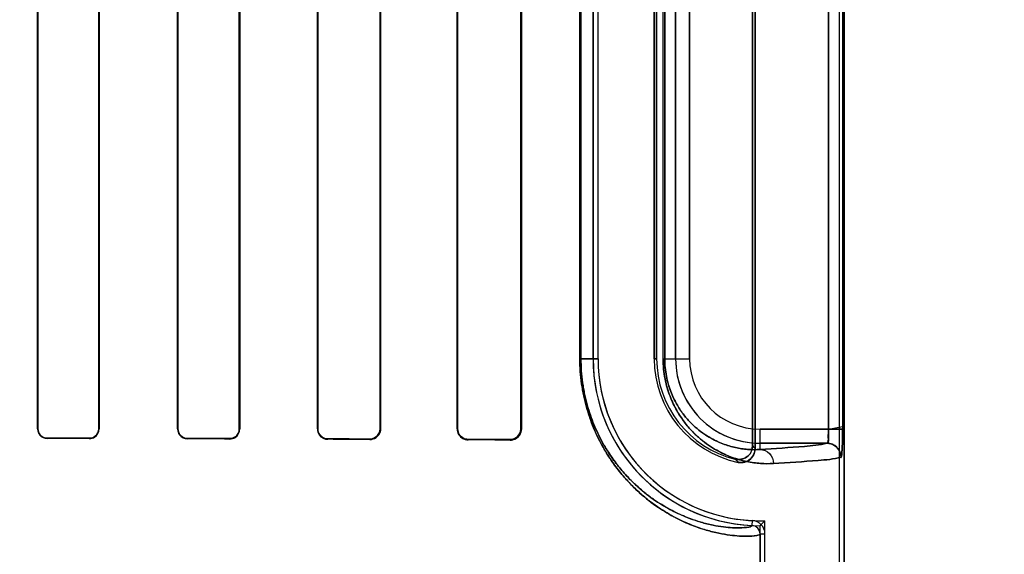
# Model space of a CAD drawing. Header units: millimetres. Extents: x 0 to 297, y 0 to 210.
# Tile 432 of 499: x 242.733 to 242.979, y 157.274 to 157.407. Entities that reach past the tile are written whole.
import ezdxf

# ---------------------------------------------------------------- set-up
doc = ezdxf.new("R2010")
doc.units = ezdxf.units.MM
doc.header["$LTSCALE"] = 16.335
doc.layers.get('0').update_dxf_attribs({"linetype": 'CONTINUOUS'})
for name, color, linetype in [('AXES_REF', 7, 'CONTINUOUS'), ('INTFCLR_1', 7, 'CONTINUOUS'), ('INTFCLR_72935', 7, 'CONTINUOUS')]:
    doc.layers.add(name, color=color, linetype=linetype)

msp = doc.modelspace()

# ---------------------------------------------------------------- linework, layer by layer
at = {"color": 7, "linetype": 'Continuous'}
for radius in [6.787079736, 6.7865, 6.743039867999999]:
    msp.add_circle((241.4889109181, 154.7114647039), radius, dxfattribs=at)
for radius, start, end in [(6.72, 278.2771290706, 261.7228709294), (6.874, 113.0826918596, 346.8308908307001)]:
    msp.add_arc((241.4889109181, 154.7114647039), radius, start, end, dxfattribs=at)
at = {"layer": 'AXES_REF', "color": 9, "linetype": 'Continuous'}
msp.add_circle((241.4889109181, 154.7114647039), 4.150003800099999, dxfattribs=at)
msp.add_arc((241.4889109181, 154.7114647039), 6.191158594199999, 94.4118118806, 85.5881881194, dxfattribs=at)
at = {"layer": 'INTFCLR_1', "color": 6, "linetype": 'Continuous'}
for p, q in [((242.9379587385, 159.0304665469), (242.9379587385, 157.1614547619)), ((242.9391930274, 159.0304547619), (242.9391930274, 157.1614547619)), ((242.9163463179, 157.3007985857), (242.9163463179, 157.5121109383)), ((242.9169587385, 157.5128788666), (242.9169587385, 157.3000306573)), ((242.7379555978, 157.5079547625), (242.7379555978, 157.3049547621)), ((242.7380396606, 157.5079547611), (242.7380396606, 157.3049547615)), ((242.7532040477, 157.3049547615), (242.7532040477, 157.5079547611)), ((242.7532908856, 157.3049547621), (242.7532908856, 157.5079547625)), ((242.7728742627, 157.5079547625), (242.7728742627, 157.3049547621)), ((242.7729644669, 157.5079547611), (242.7729644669, 157.3049547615)), ((242.7882878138, 157.3049547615), (242.7882878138, 157.5079547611)), ((242.7883821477, 157.3049547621), (242.7883821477, 157.5079547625)), ((242.8077697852, 157.5079547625), (242.8077697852, 157.3049547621)), ((242.8078692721, 157.5079547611), (242.8078692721, 157.3049547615)), ((242.8233942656, 157.3049547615), (242.8233942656, 157.5079547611)), ((242.8235003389, 157.3049547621), (242.8235003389, 157.5079547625)), ((242.8426329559, 157.5079547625), (242.8426329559, 157.3049547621)), ((242.8427477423, 157.5079547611), (242.8427477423, 157.3049547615)), ((242.8585322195, 157.3049547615), (242.8585322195, 157.5079547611)), ((242.8586591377, 157.3049547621), (242.8586591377, 157.5079547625)), ((242.8765563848, 157.4904547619), (242.8765563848, 157.3224547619)), ((242.8777906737, 157.3224547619), (242.8777906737, 157.4904547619)), ((242.8917906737, 157.3224547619), (242.8917906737, 157.4904547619)), ((242.8924030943, 157.490454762), (242.8924030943, 157.322454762)), ((242.9181930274, 157.2787682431), (242.9181930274, 157.1614547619)), ((242.9194273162, 157.1614547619), (242.9194273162, 157.2787682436))]:
    msp.add_line(p, q, dxfattribs=at)
at = {"layer": 'INTFCLR_1', "color": 9, "linetype": 'Continuous'}
for p, q in [((242.9352925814, 157.3048942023), (242.9352925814, 157.5080153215)), ((242.938788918, 157.5080153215), (242.938788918, 157.3048942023)), ((242.8732520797, 157.3224547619), (242.8732520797, 157.4904547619)), ((242.873510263, 157.4904547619), (242.873510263, 157.3224547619)), ((242.8940147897, 157.3224547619), (242.8940147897, 157.4904547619)), ((242.8944238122, 157.4904547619), (242.8944238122, 157.3224547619)), ((242.8971330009, 157.4904547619), (242.8971330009, 157.3224547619)), ((242.9006324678, 157.3224547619), (242.9006324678, 157.4904547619)), ((242.8732520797, 157.3224547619), (242.8777906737, 157.3224547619)), ((242.8924030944, 157.3224547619), (242.8917906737, 157.3224547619)), ((242.8940147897, 157.3224547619), (242.9006324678, 157.3224547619)), ((242.7380396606, 157.3049547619), (242.7379555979, 157.3049547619)), ((242.7532908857, 157.3049547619), (242.7532040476, 157.3049547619)), ((242.772964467, 157.3049547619), (242.7728742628, 157.3049547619)), ((242.7883821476, 157.3049547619), (242.7882878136, 157.3049547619)), ((242.8078692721, 157.3049547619), (242.8077697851, 157.3049547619)), ((242.8235003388, 157.3049547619), (242.8233942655, 157.3049547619)), ((242.8427477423, 157.3049547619), (242.8426329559, 157.3049547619)), ((242.8586591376, 157.3049547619), (242.8585322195, 157.3049547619)), ((242.9181930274, 157.2998236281), (242.9181930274, 157.3048942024)), ((242.9352925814, 157.3048942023), (242.9181930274, 157.3048942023)), ((242.7403566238, 157.3025487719), (242.7403566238, 157.3026333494)), ((242.7508566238, 157.3026122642), (242.7508566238, 157.3025260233)), ((242.7753566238, 157.3024658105), (242.7753566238, 157.3025567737)), ((242.7858566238, 157.3025300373), (242.7858566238, 157.3024366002)), ((242.8103566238, 157.3023590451), (242.8103566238, 157.3024597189)), ((242.8208566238, 157.3024257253), (242.8208566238, 157.3023211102)), ((242.8453566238, 157.3022185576), (242.8453566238, 157.3023354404)), ((242.8558566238, 157.3022911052), (242.8558566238, 157.3021669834)), ((242.9181930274, 157.3013947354), (242.9349155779, 157.3013947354)), ((242.9162531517, 157.2820990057), (242.9161938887, 157.2808661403)), ((242.9181930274, 157.2787683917), (242.9194273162, 157.2787683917))]:
    msp.add_line(p, q, dxfattribs=at)
at = {"layer": 'INTFCLR_1', "color": 7, "linetype": 'Continuous'}
for p, q in [((242.9352925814, 157.3048942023), (242.9387904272, 157.3055704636)), ((242.938788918, 157.3048942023), (242.9352925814, 157.3048942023))]:
    msp.add_line(p, q, dxfattribs=at)
msp.add_lwpolyline([(242.8558566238, 157.3022911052), (242.8559519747, 157.3022923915), (242.8560481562, 157.3022971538), (242.8561450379, 157.3023054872), (242.8562432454, 157.3023175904), (242.8563418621, 157.3023334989), (242.8564384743, 157.3023527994), (242.8565322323, 157.3023751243), (242.8566238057, 157.3024004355), (242.8567131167, 157.3024285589)], dxfattribs=at)
at = {"layer": 'INTFCLR_1', "color": 6, "linetype": 'Continuous'}
for centre, radius, start, end in [((242.9181930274, 157.3224547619), 0.0416366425, 179.9999999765, 267.2479465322), ((242.9181930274, 157.3224547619), 0.0404023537, 180.0000013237, 267.248010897), ((242.9181930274, 157.3224547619), 0.0264023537, 180.0000020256, 258.1110819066), ((242.9181930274, 157.3224547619), 0.025789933, 179.9999997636, 256.1647639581), ((242.9160928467, 157.2787683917), 0.0033344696, 359.9999834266, 87.24365624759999), ((242.9160928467, 157.2787683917), 0.0021001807, 0, 87.2436536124)]:
    msp.add_arc(centre, radius, start, end, dxfattribs=at)
at = {"layer": 'INTFCLR_1', "color": 9, "linetype": 'Continuous'}
for centre, radius, start, end in [((242.9181930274, 157.3224547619), 0.0210600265, 179.9999999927, 270.000000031), ((242.9181930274, 157.3224547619), 0.0175605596, 180.0000002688, 269.9999999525), ((242.9618624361, 157.3364693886), 0.0578283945, 218.0856596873, 219.0588532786), ((242.9620843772, 157.3425556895), 0.0674070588, 222.0440527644, 222.9598197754)]:
    msp.add_arc(centre, radius, start, end, dxfattribs=at)
at = {"layer": 'INTFCLR_1', "color": 6, "linetype": 'Continuous'}
for centre, major_axis, ratio, start_param, end_param in [((242.5531066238, 157.3014547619), (0.3860864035, 0), 0.0034906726, 1.0330623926, 1.0644388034), ((242.5531066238, 157.3014547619), (0.3650864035, 0), 0.0034906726, 0.9983944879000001, 1.0322457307), ((242.5531066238, 157.3014547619), (0.3860864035, 0), 0.0034906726, 0.9237350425, 0.9573995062), ((242.5531066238, 157.3014547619), (0.3650864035, 0), 0.0034906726, 0.8795209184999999, 0.9162996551), ((242.5531066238, 157.301454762), (0.3860864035, 0), 0.0034906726, 0.8044638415, 0.8415583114), ((242.5531066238, 157.301454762), (0.3650864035, 0), 0.0034906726, 0.7475038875, 0.7888979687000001), ((242.5531066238, 157.3014547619), (0.3860864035, 0), 0.0034906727, 0.6694696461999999, 0.7121557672), ((242.5531066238, 157.3014547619), (0.3650864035, 0), 0.0034906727, 0.5930216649, 0.642674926)]:
    msp.add_ellipse(centre, major_axis=major_axis, ratio=ratio, start_param=start_param, end_param=end_param, dxfattribs=at)
at = {"layer": 'INTFCLR_1', "color": 9, "linetype": 'Continuous'}
for points, knots in [([(242.8732520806, 157.3224547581), (242.8732520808, 157.3203629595), (242.8734343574, 157.3177536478), (242.8739185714, 157.3146862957), (242.8742931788, 157.3127415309), (242.8748609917, 157.3104138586), (242.8761666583, 157.3062268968), (242.877862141, 157.3023936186), (242.8798453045, 157.2989693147), (242.8813604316, 157.2966255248), (242.8829557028, 157.2944931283), (242.8846044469, 157.2925655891), (242.8861804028, 157.2908682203), (242.8888122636, 157.288340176), (242.8925588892, 157.2854209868), (242.8963362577, 157.2831687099), (242.8991654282, 157.2817914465), (242.9016823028, 157.2807222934), (242.9045907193, 157.2797207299), (242.9077945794, 157.2789195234), (242.9105627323, 157.2784526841), (242.9128996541, 157.278227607), (242.9151050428, 157.2781614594), (242.9168312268, 157.2782759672), (242.9178559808, 157.2784796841), (242.9181930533, 157.27867233), (242.9181930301, 157.2787682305)], [0, 0, 0, 0, 0.0889371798, 0.1107072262, 0.1320273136, 0.1731273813, 0.2124909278, 0.3184380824, 0.3502902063, 0.380703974, 0.4370556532, 0.4633408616, 0.4885245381, 0.5355068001, 0.6183686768, 0.6898284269, 0.7220568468, 0.7520984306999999, 0.8060504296, 0.8526511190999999, 0.8923284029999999, 0.9253859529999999, 0.952134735, 0.9868991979, 0.9959225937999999, 1, 1, 1, 1]), ([(242.873510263, 157.3224547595), (242.8735102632, 157.3204569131), (242.8736835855, 157.3179648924), (242.874144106, 157.3150351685), (242.8745003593, 157.313177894), (242.875040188, 157.3109552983), (242.8758257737, 157.3084262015), (242.8769795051, 157.3053722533), (242.8783122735, 157.3025723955), (242.8797796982, 157.3000285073), (242.8812199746, 157.2977920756), (242.882736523, 157.295757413), (242.8843040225, 157.293918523), (242.8858018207, 157.2922999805), (242.8883023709, 157.2898905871), (242.8918620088, 157.2871097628), (242.8954514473, 157.2849662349), (242.8981391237, 157.2836574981), (242.9005289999, 157.2826430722), (242.9032902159, 157.281694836), (242.9063313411, 157.2809399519), (242.9089583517, 157.2805043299), (242.9111746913, 157.2802995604), (242.9132688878, 157.2802477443), (242.9149002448, 157.280369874), (242.9158817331, 157.2805772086), (242.9161941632, 157.2807726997), (242.9161938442, 157.2808661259)], [0, 0, 0, 0, 0.0892207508, 0.1110575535, 0.1324414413, 0.1736590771, 0.2131269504, 0.2506329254, 0.3193864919, 0.3512892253, 0.381742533, 0.4381432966, 0.4644401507, 0.4896280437, 0.5365996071, 0.6193826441, 0.6907139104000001, 0.7228668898, 0.7528287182, 0.8066156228, 0.8530532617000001, 0.8925788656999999, 0.9255032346, 0.9521430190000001, 0.986801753, 0.9958277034, 1, 1, 1, 1]), ([(242.8940147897, 157.3224547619), (242.8940147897, 157.3216055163), (242.8940965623, 157.3199294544), (242.8944513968, 157.317498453), (242.8950004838, 157.3152250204), (242.8956977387, 157.3131461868), (242.8965029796, 157.3112655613), (242.8973836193, 157.3095729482), (242.8983177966, 157.308049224), (242.8995751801, 157.3062730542), (242.9012055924, 157.3043627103), (242.903250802, 157.3024461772), (242.9052925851, 157.3008899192), (242.9078893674, 157.2992707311), (242.9110601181, 157.2978117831), (242.9142263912, 157.296913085), (242.9166212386, 157.2965040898), (242.9188337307, 157.2962773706), (242.9204703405, 157.2962654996), (242.9215329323, 157.2963241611)], [0, 0, 0, 0, 0.0600375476, 0.1184073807, 0.1734336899, 0.2251567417, 0.2732358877, 0.317912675, 0.3599266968, 0.3994875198, 0.4716710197, 0.5370331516, 0.5972817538, 0.6528632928, 0.7531314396, 0.8428522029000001, 0.8846845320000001, 0.924765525, 1, 1, 1, 1]), ([(242.8944238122, 157.3224547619), (242.894423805, 157.3217145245), (242.8944947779, 157.3202537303), (242.8948026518, 157.3181352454), (242.8952790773, 157.3161545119), (242.8958838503, 157.3143440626), (242.8965822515, 157.3127067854), (242.8973459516, 157.3112337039), (242.898155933, 157.3099082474), (242.8992455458, 157.3083647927), (242.9006576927, 157.3067064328), (242.9024283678, 157.3050451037), (242.9041953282, 157.3036987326), (242.9064391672, 157.3023021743), (242.9091770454, 157.3010496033), (242.9119084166, 157.3002862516), (242.9139715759, 157.2999460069), (242.9158744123, 157.2997636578), (242.9172808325, 157.2997652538), (242.9181930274, 157.2998236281)], [0, 0, 0, 0, 0.0604339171, 0.1191792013, 0.1745255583, 0.2265330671, 0.274833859, 0.3197007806, 0.3618819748, 0.401549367, 0.4738586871, 0.539260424, 0.5994174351, 0.6549168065, 0.7547846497, 0.8440250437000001, 0.8855731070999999, 0.9253749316, 1, 1, 1, 1]), ([(242.9349155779, 157.3013947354), (242.9330780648, 157.3008924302), (242.9274472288, 157.300464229), (242.9218841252, 157.3000292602), (242.9181930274, 157.2998236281)], [0, 0, 0, 0, 0.3400599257, 1, 1, 1, 1]), ([(242.9181930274, 157.2998236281), (242.9190501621, 157.2998189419), (242.9208485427, 157.2990274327), (242.9215285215, 157.2972098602), (242.9215329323, 157.2963241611)], [0, 0, 0, 0, 0.4918058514, 1, 1, 1, 1]), ([(242.9215329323, 157.2963241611), (242.9252577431, 157.2965297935), (242.9308718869, 157.2969649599), (242.9365533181, 157.2973926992), (242.9384084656, 157.2978952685)], [0, 0, 0, 0, 0.6599704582, 1, 1, 1, 1])]:
    msp.add_open_spline(points, degree=3, knots=knots, dxfattribs=at)
at = {"layer": 'INTFCLR_1', "color": 7, "linetype": 'Continuous'}
for points, knots in [([(242.9387904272, 157.3055704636), (242.9387924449, 157.3051196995), (242.9387874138, 157.3040101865), (242.938772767, 157.3025016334), (242.9387390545, 157.3010870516), (242.938684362, 157.2998395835), (242.9386380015, 157.2987869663), (242.9385139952, 157.2981564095), (242.9384651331, 157.2979106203), (242.9384084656, 157.2978952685)], [0, 0, 0, 0, 0.1753970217, 0.4315905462, 0.5876692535, 0.7243269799, 0.9227195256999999, 0.9771554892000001, 1, 1, 1, 1]), ([(242.8558566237, 157.3022911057), (242.856357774, 157.3022980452), (242.8577411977, 157.3026511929), (242.8585364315, 157.3041011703), (242.8585322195, 157.3049547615)], [0, 0, 0, 0, 0.3699426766, 1, 1, 1, 1]), ([(242.9384084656, 157.2978952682), (242.938552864, 157.2984785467), (242.9386930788, 157.2995658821), (242.9387415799, 157.3012614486), (242.9387826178, 157.3030049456), (242.9387889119, 157.3042484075), (242.938788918, 157.3048942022)], [0, 0, 0, 0, 0.2545299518, 0.46872787, 0.7240380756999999, 1, 1, 1, 1])]:
    msp.add_open_spline(points, degree=3, knots=knots, dxfattribs=at)
at = {"layer": 'INTFCLR_1', "color": 6, "linetype": 'Continuous'}
for points, knots in [([(242.7379555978, 157.3049547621), (242.7379555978, 157.3044357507), (242.73836296, 157.303177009), (242.7396520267, 157.3025502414), (242.7403566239, 157.3025487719)], [0, 0, 0, 0, 0.424164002, 1, 1, 1, 1]), ([(242.7380396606, 157.3049547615), (242.7380396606, 157.3044506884), (242.7384362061, 157.3032353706), (242.7396798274, 157.3026346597), (242.7403566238, 157.3026333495)], [0, 0, 0, 0, 0.4268656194, 1, 1, 1, 1]), ([(242.7508566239, 157.3025260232), (242.7513078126, 157.3025250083), (242.7525666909, 157.3028589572), (242.7532908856, 157.3041726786), (242.7532908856, 157.3049547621)], [0, 0, 0, 0, 0.3658474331, 1, 1, 1, 1]), ([(242.7508566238, 157.3026122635), (242.7514239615, 157.3026110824), (242.7526661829, 157.303073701), (242.7532040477, 157.3043256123), (242.7532040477, 157.3049547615)], [0, 0, 0, 0, 0.4741700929, 1, 1, 1, 1]), ([(242.7728742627, 157.3049547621), (242.7728742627, 157.3044326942), (242.7732800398, 157.3031342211), (242.7746141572, 157.3024677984), (242.7753566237, 157.3024658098)], [0, 0, 0, 0, 0.4128529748, 1, 1, 1, 1]), ([(242.7729644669, 157.3049547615), (242.7729644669, 157.3044465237), (242.7733609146, 157.3031941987), (242.7746460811, 157.3025585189), (242.7753566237, 157.3025567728)], [0, 0, 0, 0, 0.4170044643, 1, 1, 1, 1]), ([(242.7858566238, 157.3024366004), (242.7863424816, 157.302435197), (242.7876526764, 157.3027985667), (242.7883821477, 157.3041599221), (242.7883821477, 157.3049547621)], [0, 0, 0, 0, 0.3793705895, 1, 1, 1, 1]), ([(242.7858566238, 157.3025300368), (242.7863173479, 157.3025288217), (242.7875769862, 157.3028719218), (242.7882878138, 157.3041830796), (242.7882878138, 157.3049547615)], [0, 0, 0, 0, 0.3738419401, 1, 1, 1, 1]), ([(242.8077697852, 157.3049547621), (242.8077697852, 157.3044367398), (242.8081640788, 157.3030881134), (242.8095579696, 157.3023618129), (242.8103566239, 157.3023590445)], [0, 0, 0, 0, 0.393430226, 1, 1, 1, 1]), ([(242.8078692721, 157.3049547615), (242.8078692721, 157.3044451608), (242.8082617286, 157.3031468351), (242.8095997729, 157.3024620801), (242.8103566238, 157.3024597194)], [0, 0, 0, 0, 0.4023834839, 1, 1, 1, 1]), ([(242.8208566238, 157.3023211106), (242.8213956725, 157.3023190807), (242.8227738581, 157.3027299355), (242.8235003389, 157.3041514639), (242.8235003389, 157.3049547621)], [0, 0, 0, 0, 0.4015735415, 1, 1, 1, 1]), ([(242.8208566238, 157.302425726), (242.8213638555, 157.3024240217), (242.8226843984, 157.3028084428), (242.8233942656, 157.3041740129), (242.8233942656, 157.3049547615)], [0, 0, 0, 0, 0.3938208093, 1, 1, 1, 1]), ([(242.8426329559, 157.3049547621), (242.8426329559, 157.3044583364), (242.8429992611, 157.3030491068), (242.8444701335, 157.3022226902), (242.8453566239, 157.3022185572)], [0, 0, 0, 0, 0.358967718, 1, 1, 1, 1]), ([(242.8427477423, 157.3049547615), (242.8427477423, 157.3044600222), (242.8431177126, 157.3031060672), (242.8445253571, 157.3023388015), (242.8453566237, 157.3023354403)], [0, 0, 0, 0, 0.3731029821, 1, 1, 1, 1]), ([(242.8558566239, 157.3021669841), (242.8563963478, 157.3021641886), (242.8578503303, 157.3025650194), (242.8586591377, 157.304074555), (242.8586591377, 157.3049547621)], [0, 0, 0, 0, 0.3801089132, 1, 1, 1, 1]), ([(242.9349155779, 157.3013947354), (242.9353926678, 157.3014594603), (242.9351023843, 157.3032947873), (242.9352969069, 157.3041969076), (242.9352925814, 157.3048942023)], [0, 0, 0, 0, 0.4084435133, 1, 1, 1, 1]), ([(242.912025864, 157.2974130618), (242.9125808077, 157.2972763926), (242.9137747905, 157.2972831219), (242.9156628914, 157.2982951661), (242.9163463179, 157.2998677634), (242.9163463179, 157.3007985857)], [0, 0, 0, 0, 0.2761837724, 0.5501894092, 1, 1, 1, 1]), ([(242.9384084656, 157.2978952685), (242.9384077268, 157.2985609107), (242.9380556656, 157.299732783), (242.9367509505, 157.3010405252), (242.935580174, 157.301393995), (242.9349155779, 157.3013947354)], [0, 0, 0, 0, 0.3682330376, 0.6323456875, 1, 1, 1, 1]), ([(242.9169587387, 157.3000306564), (242.9169587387, 157.2994703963), (242.916677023, 157.2983318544), (242.9152897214, 157.2967534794), (242.9136456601, 157.2964309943), (242.9127537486, 157.2966187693)], [0, 0, 0, 0, 0.2757362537, 0.5514164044, 1, 1, 1, 1])]:
    msp.add_open_spline(points, degree=3, knots=knots, dxfattribs=at)
at = {"layer": 'INTFCLR_72935', "color": 6, "linetype": 'Continuous'}
for p, q in [((242.9379587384, 159.0304783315), (242.9379587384, 157.1614547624)), ((242.9391930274, 157.1614547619), (242.9391930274, 159.0304547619)), ((242.9163463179, 157.5121109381), (242.9163463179, 157.3007985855)), ((242.9169587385, 157.3000306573), (242.9169587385, 157.5128788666)), ((242.737955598, 157.3049547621), (242.737955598, 157.5079547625)), ((242.7380396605, 157.3049547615), (242.7380396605, 157.5079547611)), ((242.7532040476, 157.5079547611), (242.7532040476, 157.3049547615)), ((242.7532908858, 157.5079547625), (242.7532908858, 157.3049547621)), ((242.7728742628, 157.3049547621), (242.7728742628, 157.5079547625)), ((242.7729644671, 157.3049547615), (242.7729644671, 157.5079547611)), ((242.7882878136, 157.5079547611), (242.7882878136, 157.3049547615)), ((242.7883821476, 157.5079547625), (242.7883821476, 157.3049547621)), ((242.8077697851, 157.3049547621), (242.8077697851, 157.5079547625)), ((242.8078692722, 157.3049547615), (242.8078692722, 157.5079547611)), ((242.8233942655, 157.5079547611), (242.8233942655, 157.3049547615)), ((242.8235003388, 157.5079547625), (242.8235003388, 157.3049547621)), ((242.842632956, 157.3049547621), (242.842632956, 157.5079547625)), ((242.8427477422, 157.3049547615), (242.8427477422, 157.5079547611)), ((242.8585322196, 157.5079547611), (242.8585322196, 157.3049547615)), ((242.8586591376, 157.5079547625), (242.8586591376, 157.3049547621)), ((242.8765563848, 157.3224547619), (242.8765563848, 157.4904547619)), ((242.8777906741, 157.322454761), (242.8777906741, 157.490454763)), ((242.8917906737, 157.4904547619), (242.8917906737, 157.3224547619)), ((242.8924030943, 157.3224547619), (242.8924030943, 157.490454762)), ((242.919427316, 157.1614547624), (242.919427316, 157.2820712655)), ((242.9181930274, 157.1614547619), (242.9181930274, 157.2808181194))]:
    msp.add_line(p, q, dxfattribs=at)
at = {"layer": 'INTFCLR_72935', "color": 9, "linetype": 'Continuous'}
for p, q in [((242.9352925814, 157.5080153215), (242.9352925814, 157.3048942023)), ((242.938788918, 157.5080153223), (242.938788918, 157.3048942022)), ((242.8732520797, 157.3224547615), (242.8732520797, 157.4904547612)), ((242.873510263, 157.3224547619), (242.873510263, 157.4904547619)), ((242.8940147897, 157.3224547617), (242.8940147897, 157.4904547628)), ((242.8944238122, 157.3224547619), (242.8944238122, 157.4904547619)), ((242.8971330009, 157.3224547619), (242.8971330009, 157.4904547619)), ((242.9006324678, 157.4904547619), (242.9006324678, 157.3224547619)), ((242.8777906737, 157.3224547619), (242.8732520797, 157.3224547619)), ((242.8917906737, 157.3224547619), (242.8924030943, 157.3224547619)), ((242.8940147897, 157.3224547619), (242.9006324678, 157.3224547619)), ((242.7379555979, 157.3049547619), (242.7380396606, 157.3049547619)), ((242.7532040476, 157.3049547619), (242.7532908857, 157.3049547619)), ((242.7728742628, 157.3049547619), (242.772964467, 157.3049547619)), ((242.7882878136, 157.3049547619), (242.7883821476, 157.3049547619)), ((242.8077697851, 157.3049547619), (242.8078692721, 157.3049547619)), ((242.8233942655, 157.3049547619), (242.8235003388, 157.3049547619)), ((242.8426329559, 157.3049547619), (242.8427477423, 157.3049547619)), ((242.8585322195, 157.3049547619), (242.8586591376, 157.3049547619)), ((242.9181930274, 157.2998236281), (242.9181930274, 157.3048942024)), ((242.9181930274, 157.3048942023), (242.938788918, 157.3048942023)), ((242.7403566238, 157.3026333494), (242.7403566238, 157.3025487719)), ((242.7508566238, 157.3025260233), (242.7508566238, 157.3026122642)), ((242.7753566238, 157.3025567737), (242.7753566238, 157.3024658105)), ((242.7858566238, 157.3024366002), (242.7858566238, 157.3025300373)), ((242.8103566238, 157.3024597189), (242.8103566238, 157.3023590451)), ((242.8208566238, 157.3023211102), (242.8208566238, 157.3024257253)), ((242.8453566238, 157.3023354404), (242.8453566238, 157.3022185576)), ((242.8558566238, 157.3021669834), (242.8558566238, 157.3022911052)), ((242.9349155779, 157.3013947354), (242.9181930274, 157.3013947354))]:
    msp.add_line(p, q, dxfattribs=at)
at = {"layer": 'INTFCLR_72935', "color": 7, "linetype": 'Continuous'}
for points in [[(242.8567094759, 157.3024273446), (242.8566219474, 157.3023998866), (242.8565324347, 157.3023751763), (242.8564410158, 157.3023533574), (242.8563478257, 157.3023345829), (242.856252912, 157.3023189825), (242.8561562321, 157.3023066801), (242.856057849, 157.3022978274), (242.8559579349, 157.3022925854), (242.8558566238, 157.3022911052)], [(242.8558566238, 157.3021669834), (242.8559647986, 157.3021685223), (242.8560699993, 157.3021740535), (242.8561720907, 157.3021832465), (242.8562705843, 157.3021957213), (242.8563657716, 157.3022111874), (242.8564587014, 157.3022295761), (242.8565496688, 157.3022507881), (242.8566382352, 157.3022745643), (242.8567243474, 157.302300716)]]:
    msp.add_lwpolyline(points, dxfattribs=at)
at = {"layer": 'INTFCLR_72935', "color": 6, "linetype": 'Continuous'}
for centre, radius, start, end in [((242.9181930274, 157.3224547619), 0.0416366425, 180.0000000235, 270), ((242.9181930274, 157.3224547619), 0.0404023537, 180.0000013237, 271.7506537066), ((242.9181930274, 157.3224547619), 0.0264023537, 180.0000020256, 258.1110819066), ((242.9181930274, 157.3224547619), 0.025789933, 180.0000001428, 256.164763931), ((242.8367840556, 157.3622364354), 0.1151362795, 314.9967119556, 315.8720262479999)]:
    msp.add_arc(centre, radius, start, end, dxfattribs=at)
at = {"layer": 'INTFCLR_72935', "color": 9, "linetype": 'Continuous'}
for centre, radius, start, end in [((242.9181930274, 157.3224547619), 0.0210600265, 180.0000000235, 269.9999999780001), ((242.9181930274, 157.3224547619), 0.0175605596, 180.0000002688, 269.9999999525), ((242.9618624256, 157.3364693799), 0.0578283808, 218.0856592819, 219.0588531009), ((242.9620843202, 157.3425556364), 0.0674069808, 222.0440516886, 222.959819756)]:
    msp.add_arc(centre, radius, start, end, dxfattribs=at)
at = {"layer": 'INTFCLR_72935', "color": 6, "linetype": 'Continuous'}
for centre, major_axis, ratio, start_param, end_param in [((242.5531066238, 157.3014547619), (0.3860864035, 0), 0.0034906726, 1.0330623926, 1.0644388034), ((242.5531066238, 157.3014547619), (0.3650864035, 0), 0.0034906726, 0.9983944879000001, 1.0322457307), ((242.5531066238, 157.3014547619), (0.3860864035, 0), 0.0034906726, 0.9237350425, 0.9573995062), ((242.5531066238, 157.3014547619), (0.3650864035, 0), 0.0034906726, 0.8795209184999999, 0.9162996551), ((242.5531066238, 157.301454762), (0.3860864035, 0), 0.0034906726, 0.8044638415, 0.8415583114), ((242.5531066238, 157.301454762), (0.3650864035, 0), 0.0034906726, 0.7475038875, 0.7888979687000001), ((242.5531066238, 157.3014547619), (0.3860864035, 0), 0.0034906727, 0.6694696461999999, 0.7121557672), ((242.5531066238, 157.3014547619), (0.3650864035, 0), 0.0034906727, 0.5930216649, 0.642674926)]:
    msp.add_ellipse(centre, major_axis=major_axis, ratio=ratio, start_param=start_param, end_param=end_param, dxfattribs=at)
at = {"layer": 'INTFCLR_72935', "color": 9, "linetype": 'Continuous'}
for points, knots in [([(242.9181930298, 157.2787682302), (242.9181930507, 157.2786711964), (242.9178502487, 157.2784778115), (242.9168177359, 157.2782740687), (242.9150797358, 157.2781608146), (242.9128680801, 157.2782298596), (242.9105352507, 157.2784565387), (242.9077770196, 157.2789235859), (242.9052190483, 157.2795640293), (242.9029683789, 157.280279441), (242.9004112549, 157.2812228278), (242.8969585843, 157.2827993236), (242.8934525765, 157.2848871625), (242.8909284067, 157.2867142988), (242.8893993, 157.2879393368), (242.8877861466, 157.2893260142), (242.8857435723, 157.2912874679), (242.883328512, 157.2939978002), (242.8813861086, 157.2965894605), (242.8798708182, 157.2989275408), (242.8783219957, 157.3015954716), (242.8769149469, 157.3045328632), (242.8758635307, 157.3072983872), (242.8752966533, 157.3090168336), (242.8747577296, 157.3108384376), (242.8742962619, 157.3127270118), (242.8739201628, 157.3146770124), (242.8734347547, 157.317748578), (242.8732520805, 157.3203606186), (242.8732520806, 157.3224547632)], [0, 0, 0, 0, 0.004125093, 0.0132564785, 0.0482716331, 0.0750900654, 0.1080986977, 0.1475742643, 0.1940030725, 0.220035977, 0.2479478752, 0.309834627, 0.3811008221, 0.4210070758, 0.4422222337, 0.4643790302, 0.5114245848, 0.5624876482, 0.6185464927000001, 0.6489140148, 0.6808923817, 0.7496495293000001, 0.7870559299, 0.8066095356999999, 0.8265636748, 0.8678037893, 0.8891910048, 0.9109738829, 1, 1, 1, 1]), ([(242.9161938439, 157.2808661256), (242.9161941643, 157.2807716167), (242.9158763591, 157.2805752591), (242.9148873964, 157.2803680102), (242.9132448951, 157.2802469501), (242.9111447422, 157.2803015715), (242.9089322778, 157.2805079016), (242.9063146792, 157.2809437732), (242.9038869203, 157.2815471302), (242.901750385, 157.2822236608), (242.8993219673, 157.2831176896), (242.8960421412, 157.2846150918), (242.8927118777, 157.2866013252), (242.8903141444, 157.2883409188), (242.8888612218, 157.2895079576), (242.8873279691, 157.2908296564), (242.8853863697, 157.2926999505), (242.8830906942, 157.2952851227), (242.8812443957, 157.2977576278), (242.8798039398, 157.2999886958), (242.8783311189, 157.3025356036), (242.8769932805, 157.3053399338), (242.8758349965, 157.3083990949), (242.8750459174, 157.3109338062), (242.8745032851, 157.3131640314), (242.8741456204, 157.3150263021), (242.8736839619, 157.3179600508), (242.8735102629, 157.3204546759), (242.873510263, 157.3224547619)], [0, 0, 0, 0, 0.0042205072, 0.0133546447, 0.0482658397, 0.0749773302, 0.107855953, 0.147184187, 0.1934547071, 0.2194070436, 0.2472394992, 0.3089771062, 0.3801211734, 0.4199834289, 0.4411824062, 0.463327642, 0.5103666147, 0.5614497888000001, 0.6175621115, 0.6479715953, 0.6800034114, 0.7489049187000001, 0.7864046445, 0.8260157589, 0.8673774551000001, 0.8888305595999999, 0.9106821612, 1, 1, 1, 1]), ([(242.9215329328, 157.2963241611), (242.9204729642, 157.2962656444), (242.9182531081, 157.2962813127), (242.9147960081, 157.2967537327), (242.9110890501, 157.2978011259), (242.9079127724, 157.2992578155), (242.9053088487, 157.3008784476), (242.9036374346, 157.3021508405), (242.9023030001, 157.3033341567), (242.900913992, 157.3047045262), (242.8991986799, 157.3067139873), (242.8976561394, 157.3090537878), (242.8965175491, 157.3112342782), (242.8957074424, 157.3131202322), (242.8950056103, 157.3152064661), (242.894455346, 157.3174784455), (242.8940976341, 157.3199166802), (242.8940147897, 157.3215962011), (242.8940147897, 157.3224547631)], [0, 0, 0, 0, 0.0750536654, 0.156480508, 0.2459796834, 0.3464559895, 0.4023291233, 0.4625807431, 0.4947026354, 0.5283756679, 0.6004715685, 0.6810517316, 0.7259046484, 0.7742538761, 0.8260146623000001, 0.8813433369, 0.9392998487, 1, 1, 1, 1]), ([(242.9181930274, 157.2998236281), (242.9172830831, 157.2997653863), (242.9153750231, 157.2997629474), (242.9123988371, 157.3001513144), (242.9092020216, 157.3010404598), (242.9064594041, 157.3022910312), (242.9042093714, 157.3036888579), (242.9024347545, 157.3050393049), (242.9006605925, 157.3067031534), (242.8989182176, 157.3087490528), (242.897581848, 157.3107829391), (242.896594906, 157.3126794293), (242.8958923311, 157.3143211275), (242.8952835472, 157.3161384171), (242.8948060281, 157.3181181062), (242.8944957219, 157.3202426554), (242.8944237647, 157.3217064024), (242.8944238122, 157.3224547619)], [0, 0, 0, 0, 0.07444774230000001, 0.1553151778, 0.244333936, 0.3444117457, 0.4002041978, 0.4603600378, 0.5261873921, 0.5984175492, 0.679289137, 0.7242686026, 0.7728488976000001, 0.8249350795, 0.8805719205, 0.9388974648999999, 1, 1, 1, 1]), ([(242.9181930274, 157.2998236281), (242.9218841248, 157.300029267), (242.9274472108, 157.3004642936), (242.9330780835, 157.3008923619), (242.9349155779, 157.3013947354)], [0, 0, 0, 0, 0.6599400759, 1, 1, 1, 1]), ([(242.9181930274, 157.2998236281), (242.9190501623, 157.2998189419), (242.9208485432, 157.2990274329), (242.921528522, 157.2972098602), (242.9215329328, 157.2963241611)], [0, 0, 0, 0, 0.491805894, 1, 1, 1, 1]), ([(242.9384084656, 157.2978952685), (242.9365533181, 157.2973926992), (242.9308718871, 157.2969649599), (242.9252577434, 157.2965297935), (242.9215329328, 157.2963241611)], [0, 0, 0, 0, 0.3400295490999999, 1, 1, 1, 1])]:
    msp.add_open_spline(points, degree=3, knots=knots, dxfattribs=at)
at = {"layer": 'INTFCLR_72935', "color": 6, "linetype": 'Continuous'}
for points, knots in [([(242.737955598, 157.3049547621), (242.737955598, 157.3044335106), (242.7383647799, 157.3031739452), (242.7396540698, 157.3025502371), (242.7403566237, 157.3025487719)], [0, 0, 0, 0, 0.4259261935, 1, 1, 1, 1]), ([(242.740356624, 157.3026333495), (242.7398739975, 157.3026342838), (242.7386635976, 157.3030099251), (242.7380396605, 157.3042576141), (242.7380396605, 157.3049547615)], [0, 0, 0, 0, 0.4090843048, 1, 1, 1, 1]), ([(242.7508566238, 157.3025260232), (242.7513210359, 157.3025249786), (242.7525831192, 157.3028718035), (242.7532908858, 157.3041847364), (242.7532908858, 157.3049547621)], [0, 0, 0, 0, 0.3762140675, 1, 1, 1, 1]), ([(242.7532040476, 157.3049547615), (242.7532040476, 157.3044451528), (242.7528026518, 157.3032153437), (242.7515415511, 157.3026108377), (242.7508566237, 157.3026122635)], [0, 0, 0, 0, 0.4266158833, 1, 1, 1, 1]), ([(242.7728742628, 157.3049547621), (242.7728742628, 157.304434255), (242.7732776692, 157.303135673), (242.7746125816, 157.3024678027), (242.7753566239, 157.3024658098)], [0, 0, 0, 0, 0.4116138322, 1, 1, 1, 1]), ([(242.7753566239, 157.3025567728), (242.7748962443, 157.3025579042), (242.7736547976, 157.3029073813), (242.7729644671, 157.3041994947), (242.7729644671, 157.3049547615)], [0, 0, 0, 0, 0.378712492, 1, 1, 1, 1]), ([(242.7858566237, 157.3024366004), (242.7863532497, 157.3024351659), (242.787665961, 157.3028093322), (242.7883821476, 157.3041698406), (242.7883821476, 157.3049547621)], [0, 0, 0, 0, 0.3875215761, 1, 1, 1, 1]), ([(242.7882878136, 157.3049547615), (242.7882878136, 157.3044459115), (242.7878920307, 157.3031764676), (242.7865836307, 157.3025281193), (242.7858566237, 157.3025300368)], [0, 0, 0, 0, 0.4117377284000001, 1, 1, 1, 1]), ([(242.8077697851, 157.3049547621), (242.8077697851, 157.3044392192), (242.8081621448, 157.3030914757), (242.8095557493, 157.3023618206), (242.8103566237, 157.3023590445)], [0, 0, 0, 0, 0.3916242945, 1, 1, 1, 1]), ([(242.810356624, 157.3024597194), (242.8098591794, 157.302461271), (242.8085641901, 157.3028443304), (242.8078692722, 157.3041864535), (242.8078692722, 157.3049547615)], [0, 0, 0, 0, 0.3930041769, 1, 1, 1, 1]), ([(242.8235003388, 157.3049547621), (242.8235003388, 157.3044508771), (242.8231207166, 157.3030817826), (242.8216925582, 157.3023179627), (242.8208566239, 157.3023211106)], [0, 0, 0, 0, 0.3760826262, 1, 1, 1, 1]), ([(242.8233942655, 157.3049547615), (242.8233942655, 157.3044492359), (242.8230075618, 157.3031301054), (242.8216390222, 157.3024230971), (242.8208566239, 157.302425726)], [0, 0, 0, 0, 0.392510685, 1, 1, 1, 1]), ([(242.842632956, 157.3049547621), (242.842632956, 157.304487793), (242.8429709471, 157.303085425), (242.844443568, 157.3022228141), (242.8453566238, 157.3022185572)], [0, 0, 0, 0, 0.3383748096, 1, 1, 1, 1]), ([(242.8453566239, 157.3023354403), (242.8448921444, 157.3023373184), (242.8435465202, 157.3026829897), (242.8427477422, 157.3040959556), (242.8427477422, 157.3049547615)], [0, 0, 0, 0, 0.3510066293, 1, 1, 1, 1]), ([(242.9163463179, 157.3007985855), (242.9163463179, 157.3002270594), (242.9160542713, 157.2990693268), (242.9146200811, 157.297478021), (242.9129296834, 157.297190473), (242.912025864, 157.2974130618)], [0, 0, 0, 0, 0.2761842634, 0.5501881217, 1, 1, 1, 1]), ([(242.9127537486, 157.2966187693), (242.9133019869, 157.2965033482), (242.9144741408, 157.296544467), (242.9163044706, 157.2975768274), (242.9169587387, 157.2991191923), (242.9169587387, 157.3000306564)], [0, 0, 0, 0, 0.2757344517, 0.5514160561, 1, 1, 1, 1]), ([(242.9181930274, 157.2787682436), (242.9181930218, 157.279288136), (242.9177735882, 157.2803692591), (242.9167138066, 157.2808411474), (242.9161938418, 157.2808661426)], [0, 0, 0, 0, 0.4996766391, 1, 1, 1, 1])]:
    msp.add_open_spline(points, degree=3, knots=knots, dxfattribs=at)
at = {"layer": 'INTFCLR_72935', "color": 7, "linetype": 'Continuous'}
for points, knots in [([(242.8586591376, 157.3049547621), (242.858659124, 157.3043940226), (242.8582294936, 157.3029322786), (242.856717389, 157.302177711), (242.8558566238, 157.3021669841)], [0, 0, 0, 0, 0.3944503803, 1, 1, 1, 1]), ([(242.8585322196, 157.3049547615), (242.8585323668, 157.3044915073), (242.8581938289, 157.303112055), (242.856744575, 157.3023060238), (242.8558566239, 157.3022911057)], [0, 0, 0, 0, 0.3428133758, 1, 1, 1, 1]), ([(242.9352925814, 157.3048942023), (242.9352925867, 157.3046690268), (242.9352881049, 157.3037886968), (242.9352087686, 157.3025572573), (242.9351278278, 157.3018018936), (242.9349603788, 157.3013208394), (242.9348732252, 157.3013725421)], [0, 0, 0, 0, 0.1877948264, 0.7473227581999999, 0.9154867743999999, 1, 1, 1, 1]), ([(242.9352925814, 157.3048942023), (242.935292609, 157.3043084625), (242.9350999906, 157.3033699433), (242.9355015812, 157.3014745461), (242.9349155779, 157.3013947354)], [0, 0, 0, 0, 0.4975901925, 1, 1, 1, 1]), ([(242.9383656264, 157.2978509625), (242.9385034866, 157.2976867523), (242.9386265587, 157.2991468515), (242.9387093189, 157.3000134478), (242.9387769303, 157.302455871), (242.938788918, 157.3040093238), (242.938788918, 157.3048942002)], [0, 0, 0, 0, 0.0908190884, 0.3065073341, 0.6251820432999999, 1, 1, 1, 1]), ([(242.938788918, 157.3048942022), (242.9387889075, 157.3042471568), (242.9387826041, 157.3030027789), (242.9387415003, 157.3012587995), (242.9386929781, 157.2995644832), (242.9385528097, 157.2984780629), (242.9384084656, 157.2978952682)], [0, 0, 0, 0, 0.2764961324, 0.5316628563, 0.7456763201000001, 1, 1, 1, 1]), ([(242.9348732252, 157.3013725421), (242.9355393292, 157.3013757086), (242.9367165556, 157.301023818), (242.9380231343, 157.2997037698), (242.9383688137, 157.2985217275), (242.9383656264, 157.2978509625)], [0, 0, 0, 0, 0.3667335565, 0.63070025, 1, 1, 1, 1]), ([(242.9384084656, 157.2978952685), (242.9384074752, 157.2987875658), (242.9376627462, 157.3006443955), (242.9358066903, 157.3013937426), (242.9349155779, 157.3013947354)], [0, 0, 0, 0, 0.5003322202, 1, 1, 1, 1])]:
    msp.add_open_spline(points, degree=3, knots=knots, dxfattribs=at)

doc.saveas('drawing.dxf')
